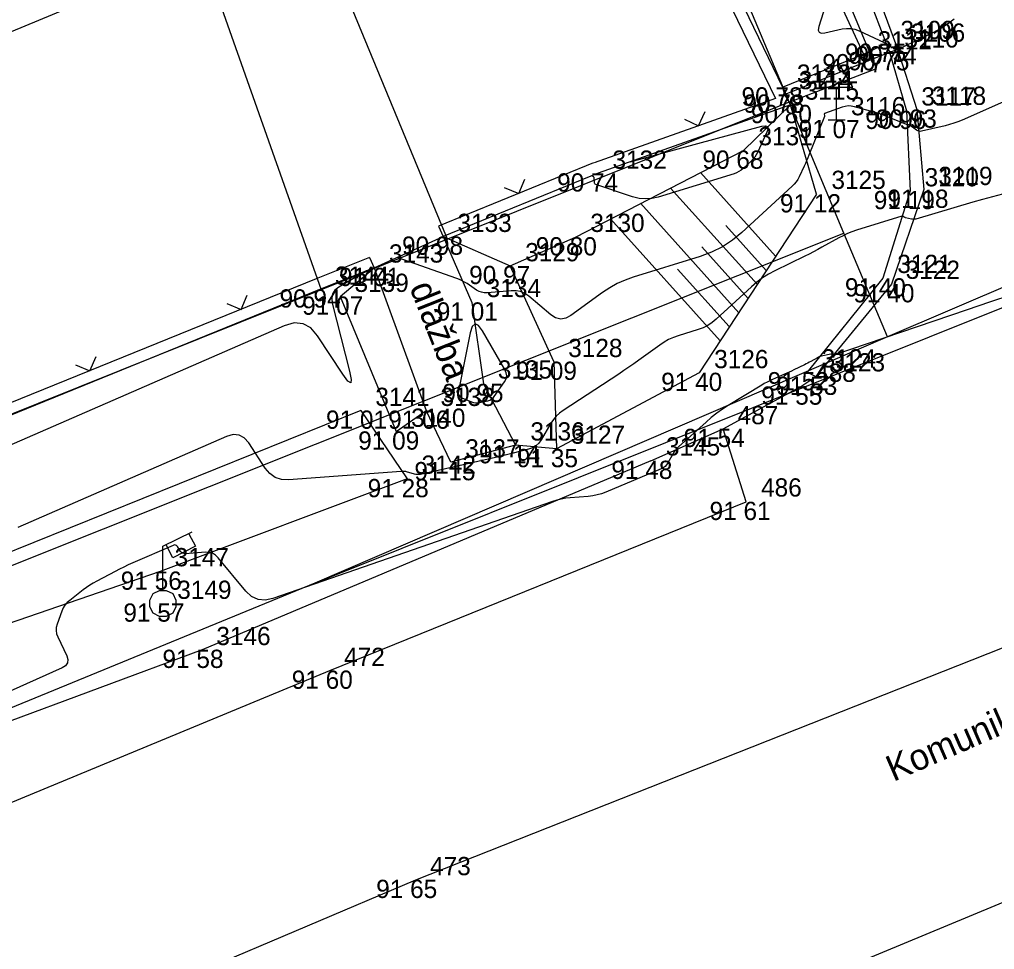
# Model space of a CAD drawing. Extents: x -711081 to -709338, y -1025122 to -1024092.
# Drawn here: x -710165.51 to -710150.55, y -1024682.91 to -1024668.64 of the extents above; entities that cross this region are included whole.
import ezdxf

# ---------------------------------------------------------------- set-up
doc = ezdxf.new("R2010")
doc.units = 0
for name, color, linetype in [('Ex_Major Contours', 7, 'Continuous'), ('Ex_Minor Contours', 7, 'Continuous'), ('Z_body', 7, 'Continuous'), ('Z_body_cisla', 7, 'Continuous'), ('Z_body_vysky_redukovane', 7, 'Continuous'), ('Z_chodnik', 7, 'Continuous'), ('Z_dopravni_znacky', 7, 'Continuous'), ('Z_hrany_paty', 7, 'Continuous'), ('Z_katastr_hranice', 7, 'Continuous'), ('Z_katastr_vnitrni_kresba', 7, 'Continuous'), ('Z_komunikace', 7, 'Continuous'), ('Z_komunikace_osa', 7, 'Continuous'), ('Z_obruba', 7, 'Continuous'), ('Z_ploty', 7, 'Continuous'), ('Z_ploty_znacky', 7, 'Continuous'), ('Z_popisy', 7, 'Continuous'), ('Z_rozhranni', 7, 'Continuous'), ('Z_site_vo_znaky', 7, 'Continuous'), ('Z_technicke_srafy', 7, 'Continuous'), ('Z_vdz25_plna', 7, 'Continuous'), ('Z_vstupy', 7, 'Continuous'), ('Z_zelen_obvod', 7, 'Continuous')]:
    doc.layers.add(name, color=color, linetype=linetype)

# ---------------------------------------------------------------- blocks, each defined once
blk = doc.blocks.new('POINT_DISPLAY')
blk.add_line((0, 0), (0, 0))
blk = doc.blocks.new('Z212')
for p, q in [((-0.17, 0.17), (0, 0)), ((0, 0), (0.17, 0.17))]:
    blk.add_line(p, q)
blk = doc.blocks.new('Z13')
for p, q in [((0, 0.88), (0.45, 1.1)), ((0.4, 1.07), (0.5, 0.88)), ((0.15, 0.7), (0.05, 0.9)), ((0, 0.2), (0, 0.88)), ((0.5, 0.88), (0.15, 0.7)), ((-0.2, 0.05), (-0.15, 0.15)), ((-0.15, 0.15), (-0.05, 0.2)), ((-0.05, 0.2), (0.05, 0.2)), ((0.05, 0.2), (0.15, 0.15)), ((0.15, 0.15), (0.2, 0.05)), ((-0.2, -0.05), (-0.2, 0.05)), ((0.2, 0.05), (0.2, -0.05)), ((-0.15, -0.15), (-0.2, -0.05)), ((0.2, -0.05), (0.15, -0.15)), ((-0.05, -0.2), (-0.15, -0.15)), ((0.05, -0.2), (-0.05, -0.2)), ((0.15, -0.15), (0.05, -0.2))]:
    blk.add_line(p, q)
blk = doc.blocks.new('Z527')
for p, q in [((0, 0.93), (-0.25, 0.5)), ((0.25, 0.5), (0, 0.93)), ((-0.25, 0.5), (0.25, 0.5)), ((0, 0), (0, 0.5)), ((-0.13, 0), (0.13, 0))]:
    blk.add_line(p, q)

msp = doc.modelspace()

# ---------------------------------------------------------------- linework, layer by layer
at = {"layer": 'Ex_Major Contours'}
for points in [[(-710149.233, -1024669.384), (-710151.044, -1024670.182), (-710151.108, -1024670.209), (-710151.173, -1024670.232), (-710151.239, -1024670.252), (-710151.305, -1024670.27), (-710151.666, -1024670.354), (-710151.687, -1024670.357), (-710151.707, -1024670.355), (-710151.726, -1024670.349), (-710151.745, -1024670.338), (-710151.843, -1024670.266), (-710151.847, -1024670.263), (-710151.851, -1024670.261), (-710151.856, -1024670.26), (-710151.861, -1024670.258), (-710151.88, -1024670.255), (-710151.885, -1024670.255), (-710151.889, -1024670.253), (-710151.894, -1024670.252), (-710151.899, -1024670.25), (-710152.189, -1024670.132), (-710152.239, -1024670.112), (-710152.29, -1024670.094), (-710152.341, -1024670.077), (-710152.393, -1024670.062), (-710152.698, -1024669.979), (-710152.745, -1024669.969), (-710152.792, -1024669.967), (-710152.839, -1024669.973), (-710152.885, -1024669.986), (-710153.155, -1024670.083), (-710153.158, -1024670.085), (-710153.16, -1024670.087), (-710153.161, -1024670.091), (-710153.161, -1024670.094), (-710153.156, -1024670.112), (-710153.156, -1024670.116), (-710153.155, -1024670.12), (-710153.156, -1024670.124), (-710153.157, -1024670.129), (-710153.396, -1024670.721), (-710153.413, -1024670.764), (-710153.431, -1024670.806), (-710153.45, -1024670.847), (-710153.469, -1024670.889), (-710153.547, -1024671.055), (-710153.568, -1024671.095), (-710153.593, -1024671.132), (-710153.621, -1024671.167), (-710153.653, -1024671.199), (-710154.423, -1024671.908), (-710154.568, -1024672.028), (-710154.723, -1024672.129), (-710154.889, -1024672.212), (-710155.065, -1024672.278), (-710156.093, -1024672.595), (-710156.217, -1024672.639), (-710156.337, -1024672.693), (-710156.452, -1024672.756), (-710156.562, -1024672.829), (-710157.047, -1024673.181), (-710157.127, -1024673.224), (-710157.205, -1024673.236), (-710157.283, -1024673.218), (-710157.359, -1024673.17), (-710157.695, -1024672.886), (-710157.756, -1024672.844), (-710157.821, -1024672.815), (-710157.891, -1024672.801), (-710157.965, -1024672.801), (-710158.334, -1024672.832), (-710158.378, -1024672.833), (-710158.419, -1024672.826), (-710158.458, -1024672.812), (-710158.496, -1024672.791), (-710158.643, -1024672.693), (-710158.681, -1024672.669), (-710158.719, -1024672.648), (-710158.759, -1024672.63), (-710158.8, -1024672.614), (-710159.717, -1024672.29)], [(-710160.187, -1024672.497), (-710160.61, -1024672.747), (-710160.67, -1024672.794), (-710160.706, -1024672.85), (-710160.72, -1024672.915), (-710160.711, -1024672.99), (-710160.445, -1024674.034), (-710160.419, -1024674.164), (-710160.428, -1024674.216), (-710160.472, -1024674.188), (-710160.551, -1024674.08), (-710160.936, -1024673.493), (-710161.04, -1024673.373), (-710161.16, -1024673.308), (-710161.297, -1024673.296), (-710161.45, -1024673.339), (-710168.346, -1024676.342)]]:
    msp.add_lwpolyline(points, dxfattribs=at)
msp.add_lwpolyline([(-710158.777, -1024674.377), (-710158.769, -1024674.405), (-710158.75, -1024674.428), (-710158.721, -1024674.445), (-710158.575, -1024674.505), (-710158.545, -1024674.515), (-710158.514, -1024674.521), (-710158.483, -1024674.521), (-710158.452, -1024674.517), (-710158.325, -1024674.491), (-710158.294, -1024674.481), (-710158.268, -1024674.467), (-710158.244, -1024674.448), (-710158.224, -1024674.424), (-710158.068, -1024674.201), (-710158.044, -1024674.154), (-710158.034, -1024674.107), (-710158.04, -1024674.06), (-710158.061, -1024674.011), (-710158.406, -1024673.418), (-710158.468, -1024673.334), (-710158.52, -1024673.311), (-710158.562, -1024673.349), (-710158.593, -1024673.449), (-710158.775, -1024674.343)], close=True, dxfattribs=at)
at = {"layer": 'Ex_Minor Contours'}
for points in [[(-710152.966, -1024667.871), (-710153.243, -1024668.745), (-710153.252, -1024668.801), (-710153.24, -1024668.836), (-710153.206, -1024668.851), (-710153.15, -1024668.846), (-710152.884, -1024668.785), (-710152.817, -1024668.776), (-710152.752, -1024668.777), (-710152.689, -1024668.79), (-710152.626, -1024668.813), (-710152.241, -1024668.995), (-710152.227, -1024669.004), (-710152.215, -1024669.014), (-710152.205, -1024669.027), (-710152.198, -1024669.043), (-710152.172, -1024669.109), (-710152.165, -1024669.122), (-710152.155, -1024669.13), (-710152.143, -1024669.133), (-710152.128, -1024669.13), (-710152.065, -1024669.111), (-710152.05, -1024669.106), (-710152.034, -1024669.1), (-710152.019, -1024669.094), (-710152.004, -1024669.087), (-710151.5, -1024668.842), (-710151.413, -1024668.796), (-710151.328, -1024668.746), (-710151.246, -1024668.691), (-710151.167, -1024668.632)], [(-710156.138, -1024670.825), (-710154.117, -1024670.279), (-710154.061, -1024670.271), (-710154.029, -1024670.283), (-710154.023, -1024670.316), (-710154.04, -1024670.37), (-710154.187, -1024670.681), (-710154.206, -1024670.718), (-710154.228, -1024670.752), (-710154.254, -1024670.784), (-710154.283, -1024670.813), (-710154.405, -1024670.925), (-710154.437, -1024670.951), (-710154.471, -1024670.974), (-710154.507, -1024670.992), (-710154.545, -1024671.006), (-710155.708, -1024671.365), (-710155.806, -1024671.387), (-710155.905, -1024671.394), (-710156.003, -1024671.385), (-710156.101, -1024671.36), (-710156.664, -1024671.171), (-710156.675, -1024671.166), (-710156.682, -1024671.159), (-710156.687, -1024671.15), (-710156.688, -1024671.138), (-710156.689, -1024671.073), (-710156.689, -1024671.068), (-710156.691, -1024671.063), (-710156.694, -1024671.059), (-710156.699, -1024671.056), (-710156.729, -1024671.04)], [(-710150.426, -1024671.32), (-710150.579, -1024671.359), (-710150.731, -1024671.401), (-710150.882, -1024671.444), (-710151.756, -1024671.702), (-710151.773, -1024671.705), (-710151.789, -1024671.707), (-710151.806, -1024671.706), (-710151.823, -1024671.703), (-710151.912, -1024671.681), (-710151.917, -1024671.68), (-710151.922, -1024671.678), (-710151.927, -1024671.675), (-710151.932, -1024671.672), (-710151.951, -1024671.659), (-710151.955, -1024671.657), (-710151.96, -1024671.655), (-710151.965, -1024671.655), (-710151.971, -1024671.656), (-710152.665, -1024671.874), (-710152.735, -1024671.898), (-710152.803, -1024671.926), (-710152.871, -1024671.957), (-710152.936, -1024671.991), (-710153.196, -1024672.135), (-710153.261, -1024672.171), (-710153.326, -1024672.205), (-710153.392, -1024672.239), (-710153.459, -1024672.272), (-710153.918, -1024672.496), (-710154.015, -1024672.547), (-710154.107, -1024672.605), (-710154.194, -1024672.67), (-710154.277, -1024672.741), (-710154.82, -1024673.24), (-710154.881, -1024673.291), (-710154.947, -1024673.334), (-710155.018, -1024673.37), (-710155.093, -1024673.397), (-710155.401, -1024673.492), (-710155.476, -1024673.519), (-710155.549, -1024673.552), (-710155.619, -1024673.59), (-710155.686, -1024673.635), (-710156.008, -1024673.868), (-710156.084, -1024673.923), (-710156.16, -1024673.976), (-710156.237, -1024674.028), (-710156.315, -1024674.08), (-710157.167, -1024674.637), (-710157.223, -1024674.679), (-710157.274, -1024674.726), (-710157.318, -1024674.778), (-710157.357, -1024674.836), (-710157.504, -1024675.088), (-710157.541, -1024675.14), (-710157.585, -1024675.181), (-710157.638, -1024675.212), (-710157.698, -1024675.234), (-710157.953, -1024675.298), (-710158.016, -1024675.314), (-710158.08, -1024675.329), (-710158.144, -1024675.344), (-710158.208, -1024675.359), (-710159.359, -1024675.62), (-710159.382, -1024675.623), (-710159.405, -1024675.624), (-710159.428, -1024675.622), (-710159.451, -1024675.616), (-710159.574, -1024675.579), (-710159.581, -1024675.577), (-710159.587, -1024675.576), (-710159.593, -1024675.575), (-710159.6, -1024675.574), (-710159.626, -1024675.574), (-710159.632, -1024675.574), (-710159.639, -1024675.574), (-710159.645, -1024675.574), (-710159.652, -1024675.574), (-710161.384, -1024675.701), (-710161.492, -1024675.696), (-710161.588, -1024675.665), (-710161.671, -1024675.608), (-710161.741, -1024675.525), (-710161.993, -1024675.138), (-710162.062, -1024675.059), (-710162.141, -1024675.016), (-710162.231, -1024675.009), (-710162.332, -1024675.037), (-710165.539, -1024676.434)], [(-710150.282, -1024672.865), (-710150.626, -1024672.978), (-710150.968, -1024673.094), (-710153.014, -1024673.789), (-710153.018, -1024673.79), (-710153.022, -1024673.79), (-710153.026, -1024673.789), (-710153.03, -1024673.787), (-710153.045, -1024673.777), (-710153.049, -1024673.775), (-710153.053, -1024673.773), (-710153.057, -1024673.773), (-710153.061, -1024673.774), (-710153.183, -1024673.8), (-710153.205, -1024673.806), (-710153.226, -1024673.813), (-710153.246, -1024673.822), (-710153.266, -1024673.832), (-710153.366, -1024673.888), (-710153.39, -1024673.9), (-710153.413, -1024673.913), (-710153.437, -1024673.925), (-710153.461, -1024673.937), (-710153.626, -1024674.017), (-710153.661, -1024674.034), (-710153.697, -1024674.051), (-710153.733, -1024674.067), (-710153.769, -1024674.083), (-710153.954, -1024674.163), (-710153.997, -1024674.182), (-710154.038, -1024674.203), (-710154.08, -1024674.225), (-710154.12, -1024674.249), (-710154.633, -1024674.563), (-710154.723, -1024674.621), (-710154.81, -1024674.682), (-710154.894, -1024674.748), (-710154.974, -1024674.817), (-710155.395, -1024675.197), (-710155.421, -1024675.223), (-710155.445, -1024675.25), (-710155.467, -1024675.28), (-710155.486, -1024675.312), (-710155.559, -1024675.442), (-710155.579, -1024675.472), (-710155.603, -1024675.498), (-710155.632, -1024675.519), (-710155.664, -1024675.536), (-710156.513, -1024675.893), (-710156.578, -1024675.917), (-710156.644, -1024675.936), (-710156.712, -1024675.949), (-710156.781, -1024675.958), (-710157.059, -1024675.979), (-710157.128, -1024675.987), (-710157.196, -1024675.999), (-710157.263, -1024676.015), (-710157.33, -1024676.036), (-710161.623, -1024677.526), (-710161.741, -1024677.55), (-710161.85, -1024677.54), (-710161.948, -1024677.493), (-710162.037, -1024677.41), (-710162.462, -1024676.898), (-710162.502, -1024676.858), (-710162.549, -1024676.831), (-710162.6, -1024676.816), (-710162.657, -1024676.814), (-710162.969, -1024676.837), (-710162.99, -1024676.836), (-710163.009, -1024676.83), (-710163.025, -1024676.819), (-710163.038, -1024676.803), (-710163.087, -1024676.728), (-710163.101, -1024676.713), (-710163.116, -1024676.705), (-710163.133, -1024676.703), (-710163.153, -1024676.709), (-710163.774, -1024676.979), (-710163.841, -1024677.009), (-710163.908, -1024677.041), (-710163.975, -1024677.074), (-710164.041, -1024677.108), (-710164.325, -1024677.258), (-710164.378, -1024677.288), (-710164.431, -1024677.321), (-710164.482, -1024677.355), (-710164.532, -1024677.392), (-710164.741, -1024677.553), (-710164.78, -1024677.587), (-710164.813, -1024677.626), (-710164.84, -1024677.669), (-710164.861, -1024677.717), (-710164.933, -1024677.917), (-710164.946, -1024677.967), (-710164.948, -1024678.016), (-710164.941, -1024678.065), (-710164.923, -1024678.113), (-710164.787, -1024678.402), (-710164.769, -1024678.461), (-710164.774, -1024678.512), (-710164.803, -1024678.555), (-710164.856, -1024678.588), (-710169.296, -1024680.577)]]:
    msp.add_lwpolyline(points, dxfattribs=at)
at = {"layer": 'Z_chodnik'}
for p, q in [((-710152.56, -1024669.17), (-710152.21, -1024669.01)), ((-710153.8, -1024669.68), (-710152.56, -1024669.17))]:
    msp.add_line(p, q, dxfattribs=at)
at = {"layer": 'Z_hrany_paty'}
for p, q in [((-710154.4, -1024670.65), (-710153.68, -1024669.95)), ((-710153.28, -1024671.32), (-710153.68, -1024669.95)), ((-710156.98, -1024671.98), (-710154.4, -1024670.65)), ((-710153.28, -1024671.32), (-710155.08, -1024674.06)), ((-710159.01, -1024671.97), (-710157.98, -1024672.42)), ((-710157.98, -1024672.42), (-710156.98, -1024671.98)), ((-710157.31, -1024673.89), (-710157.98, -1024672.42)), ((-710157.31, -1024673.89), (-710157.27, -1024675.23)), ((-710155.08, -1024674.06), (-710157.27, -1024675.23)), ((-710157.27, -1024675.23), (-710157.9, -1024675.17))]:
    msp.add_line(p, q, dxfattribs=at)
at = {"layer": 'Z_katastr_hranice'}
for p, q in [((-710165.37, -1024642), (-710153.7, -1024669.91)), ((-710158.94, -1024672.01), (-710163.02, -1024662.17)), ((-710167.15, -1024669.45), (-710162.71, -1024667.61)), ((-710162.71, -1024667.61), (-710160.88, -1024672.79)), ((-710153.7, -1024669.91), (-710158.94, -1024672.01)), ((-710152.86, -1024671.92), (-710153.7, -1024669.91)), ((-710147.8, -1024671.63), (-710152.19, -1024673.51)), ((-710175.26, -1024680.86), (-710152.86, -1024671.92)), ((-710152.19, -1024673.51), (-710152.86, -1024671.92)), ((-710158.94, -1024672.01), (-710160.88, -1024672.79)), ((-710160.88, -1024672.79), (-710176.08, -1024678.89)), ((-710152.19, -1024673.51), (-710160.98, -1024677.29)), ((-710160.98, -1024677.29), (-710174.45, -1024682.82))]:
    msp.add_line(p, q, dxfattribs=at)
at = {"layer": 'Z_katastr_vnitrni_kresba'}
for p, q in [((-710160.98, -1024677.29), (-710021.21, -1024621.3)), ((-710152.36, -1024669.39), (-710168.02, -1024631.63)), ((-710153.7, -1024669.91), (-710152.36, -1024669.39))]:
    msp.add_line(p, q, dxfattribs=at)
at = {"layer": 'Z_komunikace'}
for p, q in [((-710152.37, -1024668.18), (-710152.05, -1024669.05)), ((-710152.05, -1024669.05), (-710151.74, -1024670.02)), ((-710151.74, -1024670.02), (-710151.63, -1024671.25)), ((-710151.63, -1024671.25), (-710152.13, -1024672.7)), ((-710152.13, -1024672.7), (-710153.29, -1024674.12)), ((-710153.52, -1024674.27), (-710153.29, -1024674.12)), ((-710154.71, -1024674.92), (-710153.52, -1024674.27)), ((-710154.36, -1024676.04), (-710154.71, -1024674.92)), ((-710160.75, -1024678.63), (-710154.36, -1024676.04)), ((-710173.5, -1024683.91), (-710160.75, -1024678.63))]:
    msp.add_line(p, q, dxfattribs=at)
at = {"layer": 'Z_komunikace_osa'}
for p, q in [((-710159.43, -1024681.84), (-710145.49, -1024676.33)), ((-710171.89, -1024687.13), (-710159.43, -1024681.84))]:
    msp.add_line(p, q, dxfattribs=at)
at = {"layer": 'Z_obruba'}
for p, q in [((-710152.54, -1024668.15), (-710152.21, -1024669.01)), ((-710152.21, -1024669.01), (-710152.16, -1024669.14)), ((-710153.77, -1024669.79), (-710152.16, -1024669.14)), ((-710152.16, -1024669.14), (-710151.9, -1024670.04)), ((-710151.9, -1024670.04), (-710151.84, -1024671.27)), ((-710151.84, -1024671.27), (-710152.26, -1024672.61)), ((-710152.26, -1024672.61), (-710153.42, -1024674.05)), ((-710153.42, -1024674.05), (-710153.29, -1024674.12))]:
    msp.add_line(p, q, dxfattribs=at)
at = {"layer": 'Z_ploty'}
for p, q in [((-710156.37, -1024664.76), (-710153.91, -1024669.85)), ((-710156.21, -1024664.68), (-710153.8, -1024669.68)), ((-710153.8, -1024669.68), (-710153.77, -1024669.79)), ((-710153.91, -1024669.85), (-710156.69, -1024670.84)), ((-710153.77, -1024669.79), (-710153.68, -1024669.95)), ((-710153.68, -1024669.95), (-710156.63, -1024671)), ((-710156.7, -1024670.84), (-710159.08, -1024671.81)), ((-710156.63, -1024671), (-710159.01, -1024671.97)), ((-710159.08, -1024671.81), (-710159.01, -1024671.97)), ((-710160.14, -1024672.29), (-710160.96, -1024672.62)), ((-710160.14, -1024672.29), (-710160.07, -1024672.45)), ((-710160.07, -1024672.45), (-710160.89, -1024672.78)), ((-710160.96, -1024672.62), (-710169.67, -1024676.15)), ((-710160.89, -1024672.78), (-710169.6, -1024676.31))]:
    msp.add_line(p, q, dxfattribs=at)
at = {"layer": 'Z_rozhranni'}
for p, q in [((-710152.94, -1024668.34), (-710152.56, -1024669.17)), ((-710159.01, -1024671.97), (-710158.57, -1024672.98)), ((-710158.57, -1024672.98), (-710158.39, -1024674.23)), ((-710158.39, -1024674.23), (-710157.9, -1024675.17)), ((-710158.89, -1024675.43), (-710159.27, -1024674.64)), ((-710155.82, -1024675.41), (-710154.71, -1024674.92)), ((-710157.9, -1024675.17), (-710158.89, -1024675.43)), ((-710155.82, -1024675.41), (-710162.71, -1024678.31)), ((-710162.71, -1024678.31), (-710169.48, -1024680.83))]:
    msp.add_line(p, q, dxfattribs=at)
at = {"layer": 'Z_technicke_srafy'}
for p, q in [((-710153.91, -1024672.27), (-710155.06, -1024670.99)), ((-710154.19, -1024672.7), (-710155.52, -1024671.23)), ((-710154.47, -1024673.14), (-710155.98, -1024671.46)), ((-710154.76, -1024673.57), (-710156.44, -1024671.7)), ((-710154.05, -1024672.49), (-710154.67, -1024671.8)), ((-710154.33, -1024672.92), (-710155.04, -1024672.13)), ((-710154.62, -1024673.35), (-710155.41, -1024672.47))]:
    msp.add_line(p, q, dxfattribs=at)
at = {"layer": 'Z_vdz25_plna'}
msp.add_line((-710158.2, -1024685.41), (-710144.27, -1024679.64), dxfattribs=at)
at = {"layer": 'Z_vstupy'}
msp.add_line((-710160.07, -1024672.45), (-710159.01, -1024671.97), dxfattribs=at)
at = {"layer": 'Z_zelen_obvod'}
for p, q in [((-710160.59, -1024672.89), (-710160.07, -1024672.45)), ((-710160.07, -1024672.45), (-710159.27, -1024674.64)), ((-710160.59, -1024672.89), (-710159.73, -1024674.96)), ((-710160.27, -1024674.64), (-710169.13, -1024678.21)), ((-710160.27, -1024674.64), (-710159.56, -1024675.69)), ((-710159.73, -1024674.96), (-710159.27, -1024674.64)), ((-710159.56, -1024675.69), (-710163.35, -1024677.11)), ((-710163.35, -1024677.11), (-710168.76, -1024678.97))]:
    msp.add_line(p, q, dxfattribs=at)

# ---------------------------------------------------------------- block references
at = {"layer": 'Z_body'}
for p in [(-710152.21, -1024669.01), (-710152.05, -1024669.05), (-710152.56, -1024669.17), (-710152.16, -1024669.14), (-710153.8, -1024669.68), (-710153.77, -1024669.79), (-710153.68, -1024669.95), (-710151.74, -1024670.02), (-710152.97, -1024670.18), (-710151.9, -1024670.04), (-710154.4, -1024670.65), (-710156.63, -1024671), (-710153.28, -1024671.32), (-710151.84, -1024671.27), (-710151.63, -1024671.25), (-710159.01, -1024671.97), (-710156.98, -1024671.98), (-710157.98, -1024672.42), (-710160.07, -1024672.45), (-710152.26, -1024672.61), (-710152.13, -1024672.7), (-710160.89, -1024672.78), (-710160.59, -1024672.89), (-710158.57, -1024672.98), (-710157.31, -1024673.89), (-710155.08, -1024674.06), (-710153.42, -1024674.05), (-710153.29, -1024674.12), (-710158.39, -1024674.23), (-710153.52, -1024674.27), (-710160.27, -1024674.64), (-710159.27, -1024674.64), (-710159.73, -1024674.96), (-710154.71, -1024674.92), (-710157.9, -1024675.17), (-710157.27, -1024675.23), (-710155.82, -1024675.41), (-710158.89, -1024675.43), (-710159.56, -1024675.69), (-710154.36, -1024676.04), (-710163.35, -1024677.11), (-710163.31, -1024677.6), (-710162.71, -1024678.31), (-710160.75, -1024678.63), (-710159.43, -1024681.84)]:
    msp.add_blockref('POINT_DISPLAY', p, dxfattribs=at)
at = {"layer": 'Z_dopravni_znacky'}
msp.add_blockref('Z527', (-710152.97, -1024670.18), dxfattribs=at)
at = {"layer": 'Z_ploty_znacky'}
for p, rotation in [((-710155.09, -1024670.27), 19.6), ((-710157.85, -1024671.31), 22.2), ((-710162.11, -1024673.09), 22.1), ((-710162.11, -1024673.09), 22.1), ((-710164.43, -1024674.03), 22.1), ((-710164.43, -1024674.03), 22.1)]:
    msp.add_blockref('Z212', p, dxfattribs=dict(at, rotation=rotation))
at = {"layer": 'Z_site_vo_znaky'}
msp.add_blockref('Z13', (-710163.31, -1024677.6), dxfattribs=at)

# ---------------------------------------------------------------- texts
at = {"layer": 'Z_body_cisla'}
for s, p in [('3109', (-710151.99, -1024668.94)), ('3112', (-710152.34, -1024669.1)), ('3110', (-710151.93, -1024669.07)), ('3106', (-710151.83, -1024668.98)), ('3113', (-710153.58, -1024669.61)), ('3114', (-710153.55, -1024669.71)), ('3115', (-710153.46, -1024669.87)), ('3117', (-710151.67, -1024669.96)), ('3118', (-710151.51, -1024669.95)), ('3116', (-710152.75, -1024670.11)), ('3131', (-710154.17, -1024670.57)), ('3132', (-710156.41, -1024670.93)), ('3120', (-710151.62, -1024671.2)), ('3119', (-710151.41, -1024671.18)), ('3125', (-710153.05, -1024671.24)), ('3133', (-710158.79, -1024671.9)), ('3130', (-710156.75, -1024671.9)), ('3143', (-710159.84, -1024672.37)), ('3129', (-710157.75, -1024672.35)), ('3121', (-710152.04, -1024672.53)), ('3144', (-710160.67, -1024672.71)), ('3122', (-710151.91, -1024672.62)), ('3139', (-710160.37, -1024672.82)), ('3134', (-710158.34, -1024672.9)), ('3128', (-710157.09, -1024673.82)), ('3126', (-710154.85, -1024673.99)), ('3124', (-710153.2, -1024673.98)), ('3123', (-710153.06, -1024674.04)), ('3135', (-710158.17, -1024674.15)), ('488', (-710153.3, -1024674.2)), ('3141', (-710160.05, -1024674.57)), ('3138', (-710159.05, -1024674.57)), ('3140', (-710159.5, -1024674.89)), ('487', (-710154.49, -1024674.85)), ('3136', (-710157.67, -1024675.1)), ('3127', (-710157.05, -1024675.15)), ('3137', (-710158.67, -1024675.36)), ('3145', (-710155.59, -1024675.33)), ('3142', (-710159.34, -1024675.61)), ('486', (-710154.13, -1024675.96)), ('3147', (-710163.13, -1024677.03)), ('3149', (-710163.09, -1024677.53)), ('3146', (-710162.49, -1024678.24)), ('472', (-710160.53, -1024678.56)), ('473', (-710159.21, -1024681.77))]:
    msp.add_text(s, height=0.28, dxfattribs=at).set_placement(p)
at = {"layer": 'Z_body_vysky_redukovane'}
for s, p in [('90 75', (-710152.84, -1024669.29)), ('90 74', (-710152.68, -1024669.33)), ('90 77', (-710153.19, -1024669.45)), ('90 75', (-710152.79, -1024669.42)), ('90 78', (-710154.43, -1024669.96)), ('90 78', (-710154.4, -1024670.07)), ('90 80', (-710154.287, -1024670.23)), ('90 93', (-710152.37, -1024670.3)), ('91 07', (-710153.553, -1024670.46)), ('90 96', (-710152.53, -1024670.32)), ('90 68', (-710155.03, -1024670.93)), ('90 74', (-710157.26, -1024671.28)), ('91 12', (-710153.84, -1024671.6)), ('91 19', (-710152.4, -1024671.55)), ('91 18', (-710152.19, -1024671.53)), ('90 98', (-710159.64, -1024672.25)), ('90 80', (-710157.587, -1024672.26)), ('90 97', (-710158.61, -1024672.7)), ('91 01', (-710160.607, -1024672.73)), ('91 40', (-710152.843, -1024672.89)), ('91 40', (-710152.713, -1024672.98)), ('90 94', (-710161.52, -1024673.06)), ('91 07', (-710161.173, -1024673.17)), ('91 01', (-710159.107, -1024673.26)), ('91 09', (-710157.893, -1024674.17)), ('91 40', (-710155.663, -1024674.34)), ('91 52', (-710154.027, -1024674.33)), ('91 53', (-710153.897, -1024674.4)), ('90 95', (-710159.02, -1024674.51)), ('91 55', (-710154.127, -1024674.55)), ('91 01', (-710160.807, -1024674.92)), ('91 06', (-710159.853, -1024674.92)), ('91 09', (-710160.313, -1024675.24)), ('91 54', (-710155.317, -1024675.2)), ('91 14', (-710158.46, -1024675.45)), ('91 35', (-710157.877, -1024675.51)), ('91 48', (-710156.427, -1024675.69)), ('91 15', (-710159.45, -1024675.71)), ('91 28', (-710160.167, -1024675.97)), ('91 61', (-710154.92, -1024676.32)), ('91 56', (-710163.957, -1024677.39)), ('91 57', (-710163.917, -1024677.88)), ('91 58', (-710163.317, -1024678.59)), ('91 60', (-710161.333, -1024678.91)), ('91 65', (-710160.037, -1024682.12))]:
    msp.add_text(s, height=0.28, dxfattribs=at).set_placement(p)
at = {"layer": 'Z_popisy'}
for s, rotation, p in [('dlažba', 291.6, (-710159.53, -1024672.75)), ('Komunikace - asfalt', 23.4, (-710152.1, -1024680.34))]:
    msp.add_text(s, height=0.4, rotation=rotation, dxfattribs=at).set_placement(p)

doc.saveas('drawing.dxf')
